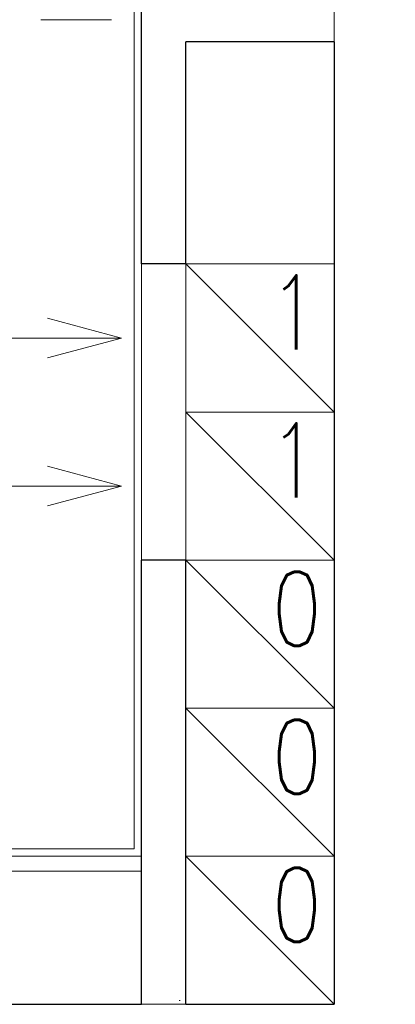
# Model space of a CAD drawing. Header units: millimetres. Extents: x 28291 to 177760, y -399809 to -170937.
# Tile 441 of 656: x 60456 to 60507, y -194641 to -194508. Entities that reach past the tile are written whole.
import ezdxf

# ---------------------------------------------------------------- set-up
doc = ezdxf.new("R2010")
doc.units = ezdxf.units.MM
doc.linetypes.add('DASHDOT', pattern=[25.4, 12.7, -6.35, 0, -6.35])
doc.linetypes.add('HIDDEN2', pattern=[4.7625, 3.175, -1.5875])
for name, color, linetype, lineweight in [('!! 0_ Istn-sciany', 3, 'Continuous', 30), ('!! 0_ Istn-widok', 1, 'Continuous', 15), ('!! 0_Istn-went', 5, 'Continuous', 13), ('!! 2_POSADZKA OBRYS', 181, 'Continuous', 0), ('0-osie-liniA', 14, 'DASHDOT', 5)]:
    doc.layers.add(name, color=color, linetype=linetype, lineweight=lineweight)
doc.layers.add('!! 1_drzwi-linia - zrealizowane', color=7, linetype='Continuous', lineweight=5, true_color=0x7a7a7a)
doc.layers.add('!! 2 ZABUDOWA GK-MDF', color=7, linetype='Continuous', lineweight=13, true_color=0x7a7a7a)
doc.layers.add('!! 2_WYBURZENIA DO REMONTU', color=7, linetype='Continuous', lineweight=0, true_color=0x4d4d4d, plot=False)
doc.styles.add('ARCHETYP', font='romans.shx', dxfattribs={"height": 15})

# ---------------------------------------------------------------- blocks, each defined once
blk = doc.blocks.new('BLOK OSI')
at = {"layer": '0-osie-liniA', "ltscale": 5}
blk.add_lwpolyline([(48639.25763, -194702.0883), (55442.2848, -194702.0883)], dxfattribs=at)

msp = doc.modelspace()

# ---------------------------------------------------------------- linework, layer by layer
at = {"layer": '!! 0_ Istn-sciany'}
for points in [[(60472.56735, -194541.12813), (60472.56735, -194505.12813)], [(60478.56735, -194541.12813), (60478.56735, -194511.12813)], [(60498.56735, -194511.12813), (60478.56735, -194511.12813)], [(60498.56735, -194511.12813), (60498.56735, -194641.12813)], [(60478.56735, -194541.12813), (60472.56735, -194541.12813)], [(60472.56735, -194641.12813), (60472.56735, -194581.12813)], [(60478.56735, -194581.12813), (60472.56735, -194581.12813)], [(60478.56735, -194641.12813), (60478.56735, -194581.12813)], [(60216.56735, -194641.12813), (60472.56735, -194641.12813)], [(60478.56735, -194641.12813), (60498.56735, -194641.12813)]]:
    msp.add_lwpolyline(points, dxfattribs=at)
at = {"layer": '!! 0_ Istn-widok'}
for points in [[(60498.56735, -194505.12813), (60498.56735, -194511.12813)], [(60478.56735, -194641.12813), (60472.56735, -194641.12813)]]:
    msp.add_lwpolyline(points, dxfattribs=at)
at = {"layer": '!! 0_Istn-went'}
for points in [[(60472.56735, -194541.12813), (60472.56735, -194581.12813)], [(60478.56735, -194541.12813), (60498.56735, -194561.12813)], [(60469.86062, -194551.12813), (60459.86062, -194548.44864)], [(60429.81409, -194551.12813), (60469.86062, -194551.12813)], [(60469.86062, -194551.12813), (60459.86062, -194553.80762)], [(60478.56735, -194561.12813), (60498.56735, -194581.12813)], [(60469.86062, -194571.12813), (60459.86062, -194568.44864)], [(60429.81409, -194571.12813), (60469.86062, -194571.12813)], [(60469.86062, -194571.12813), (60459.86062, -194573.80762)], [(60478.56735, -194581.12813), (60498.56735, -194601.12813)], [(60478.56735, -194601.12813), (60498.56735, -194621.12813)], [(60478.56735, -194621.12813), (60498.56735, -194641.12813)]]:
    msp.add_lwpolyline(points, dxfattribs=at)
for points in [[(60478.56735, -194561.12813), (60498.56735, -194561.12813), (60498.56735, -194541.12813), (60478.56735, -194541.12813)], [(60478.56735, -194581.12813), (60498.56735, -194581.12813), (60498.56735, -194561.12813), (60478.56735, -194561.12813)], [(60478.56735, -194601.12813), (60498.56735, -194601.12813), (60498.56735, -194581.12813), (60478.56735, -194581.12813)], [(60478.56735, -194621.12813), (60498.56735, -194621.12813), (60498.56735, -194601.12813), (60478.56735, -194601.12813)], [(60478.56735, -194641.12813), (60498.56735, -194641.12813), (60498.56735, -194621.12813), (60478.56735, -194621.12813)]]:
    msp.add_lwpolyline(points, close=True, dxfattribs=at)
at = {"layer": '!! 2 ZABUDOWA GK-MDF'}
for points in [[(60372.56735, -194621.12813), (60472.56735, -194621.12813)], [(60372.56735, -194623.12813), (60472.56735, -194623.12813)]]:
    msp.add_lwpolyline(points, dxfattribs=at)
at = {"layer": '!! 2_POSADZKA OBRYS'}
for points in [[(60270.56735, -194621.12813), (60472.56735, -194621.12813), (60472.56735, -194505.12813), (60498.56735, -194505.12813), (60498.56735, -194353.12813), (60270.56735, -194353.12813), (60270.56735, -194368.12813), (60258.56735, -194368.12813), (60258.56735, -194470.12813), (60270.56735, -194470.12813)], [(60271.56735, -194620.12813), (60471.56735, -194620.12813), (60471.56735, -194504.12813), (60497.56735, -194504.12813), (60497.56735, -194354.12813), (60271.56735, -194354.12813), (60271.56735, -194369.12813), (60258.56735, -194369.12809), (60258.56735, -194469.12809), (60271.56735, -194469.12813)]]:
    msp.add_lwpolyline(points, close=True, dxfattribs=at)
at = {"layer": '!! 2_WYBURZENIA DO REMONTU', "linetype": 'HIDDEN2', "ltscale": 3}
msp.add_lwpolyline([(60458.98402, -194508.12813), (60472.56735, -194508.12813)], dxfattribs=at)

# ---------------------------------------------------------------- block references
at = {"layer": '!! 1_drzwi-linia - zrealizowane'}
msp.add_blockref('BLOK OSI', (8819.85593, 61.46017), dxfattribs=at)

# ---------------------------------------------------------------- texts
at = {"layer": '!! 0_Istn-went', "style": 'ARCHETYP', "width": 0.8}
for s, p in [('1', (60489.68792, -194552.6678)), ('1', (60489.68792, -194572.6678)), ('0', (60490.1091, -194592.69124)), ('0', (60490.1091, -194612.69124)), ('0', (60490.1091, -194632.69124))]:
    msp.add_text(s, height=10, rotation=0, dxfattribs=at).set_placement(p)

doc.saveas('drawing.dxf')
